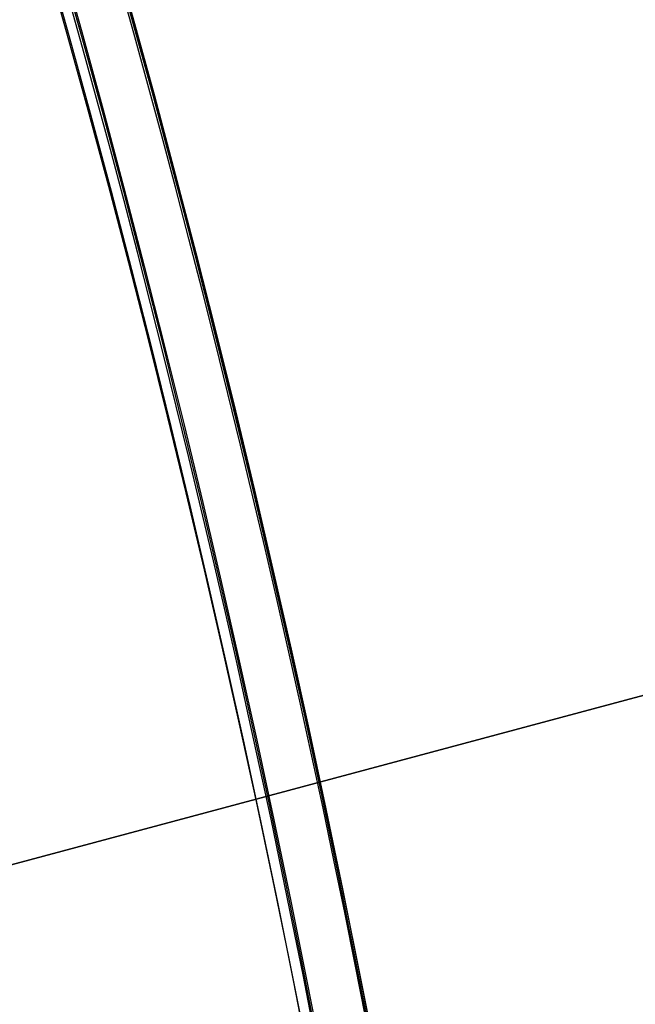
# Model space of a CAD drawing. Header units: millimetres. Extents: x -83 to 676, y -83 to 676.
# Tile 603 of 656: x 580 to 594, y 354 to 376. Entities that reach past the tile are written whole.
import ezdxf

# ---------------------------------------------------------------- set-up
doc = ezdxf.new("R2010")
doc.units = ezdxf.units.MM
doc.header["$MEASUREMENT"] = 0
doc.layers.add('IGES level 0', color=7, linetype='Continuous', true_color=0xff7878)

msp = doc.modelspace()

# ---------------------------------------------------------------- linework, layer by layer
at = {"layer": 'IGES level 0', "color": 254, "true_color": 0xcad1ee}
for p, q in [((654.8770639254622, 376.9977021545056, 48.0000000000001), (569.3926282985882, 354.0922166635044, 48.0000000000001)), ((569.3926282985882, 354.0922166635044, 47.0000000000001), (654.8770639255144, 376.9977021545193, 47.0000000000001))]:
    msp.add_line(p, q, dxfattribs=at)
at = {"layer": 'IGES level 0', "color": 140, "true_color": 0x00ccff}
for p, q in [((569.3926282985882, 354.0922166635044, 48.0000000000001), (654.8770639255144, 376.9977021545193, 48.0000000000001)), ((569.3926282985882, 354.0922166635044, 47.0000000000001), (654.8770639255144, 376.9977021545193, 47.0000000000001))]:
    msp.add_line(p, q, dxfattribs=at)
at = {"layer": 'IGES level 0', "color": 153, "true_color": 0x5393cf}
for centre, radius in [((296.5, 296.5), 296.5), ((296.5, 296.5, -1.19999999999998), 296.5000000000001)]:
    msp.add_circle(centre, radius, dxfattribs=at)
at = {"layer": 'IGES level 0'}
for centre, radius in [((296.5, 296.5, 47), 296.5000000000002), ((296.5, 296.5), 296.5000000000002), ((296.5, 296.5, 47), 295.3000000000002), ((296.5, 296.5000000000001), 295.3000000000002)]:
    msp.add_circle(centre, radius, dxfattribs=at)
at = {"layer": 'IGES level 0', "color": 124, "true_color": 0x1aa180}
for centre in [(296.5, 296.5, 47.0000000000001), (296.5, 296.5000000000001, 45.8000000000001)]:
    msp.add_circle(centre, 294.9999999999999, dxfattribs=at)
at = {"layer": 'IGES level 0', "color": 153, "true_color": 0x5393cf}
for centre, radius, start, end in [((296.4999999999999, 296.4999999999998, -1.19999999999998), 296.5000000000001, 344.9999999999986, 164.9999999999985), ((296.5, 296.5000000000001), 296.5, 344.9999999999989, 164.9999999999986), ((296.5000000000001, 296.5, -0.59999999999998), 296.5000000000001, 344.9999999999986, 164.9999999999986), ((296.5, 296.5, -1.19999999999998), 296.5, 164.9999999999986, 344.9999999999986), ((296.5000000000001, 296.5000000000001), 296.5000000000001, 164.9999999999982, 344.9999999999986), ((296.5000000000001, 296.5, -0.59999999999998), 296.5000000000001, 164.9999999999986, 344.9999999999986)]:
    msp.add_arc(centre, radius, start, end, dxfattribs=at)
at = {"layer": 'IGES level 0', "color": 124, "true_color": 0x1aa180}
for centre, radius, start, end in [((296.5, 296.5, 45.8000000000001), 294.9999999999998, 344.9999999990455, 164.9999999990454), ((296.5000000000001, 296.4999999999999, 47.0000000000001), 295, 344.9999999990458, 164.9999999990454), ((296.5000000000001, 296.5, 46.4000000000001), 294.9999999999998, 344.9999999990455, 164.9999999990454), ((296.5, 296.5, 45.8000000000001), 294.9999999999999, 164.9999999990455, 344.9999999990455), ((296.4999999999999, 296.5, 47.0000000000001), 294.9999999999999, 164.9999999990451, 344.9999999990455), ((296.5000000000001, 296.5, 46.4000000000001), 294.9999999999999, 164.9999999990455, 344.9999999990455)]:
    msp.add_arc(centre, radius, start, end, dxfattribs=at)
at = {"layer": 'IGES level 0'}
for centre, radius, start, end in [((296.5, 296.5), 296.5000000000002, 225, 45), ((296.5, 296.5, 47), 296.5000000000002, 224.9999999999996, 45), ((296.5, 296.5, 23.5), 296.5000000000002, 225, 45), ((296.5, 296.5000000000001, 47), 295.3000000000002, 224.9999999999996, 44.99999999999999), ((296.5, 296.5000000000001), 295.3000000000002, 225, 44.99999999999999), ((296.5, 296.5, 23.5), 295.3000000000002, 225, 45.00000000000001)]:
    msp.add_arc(centre, radius, start, end, dxfattribs=at)

doc.saveas('drawing.dxf')
